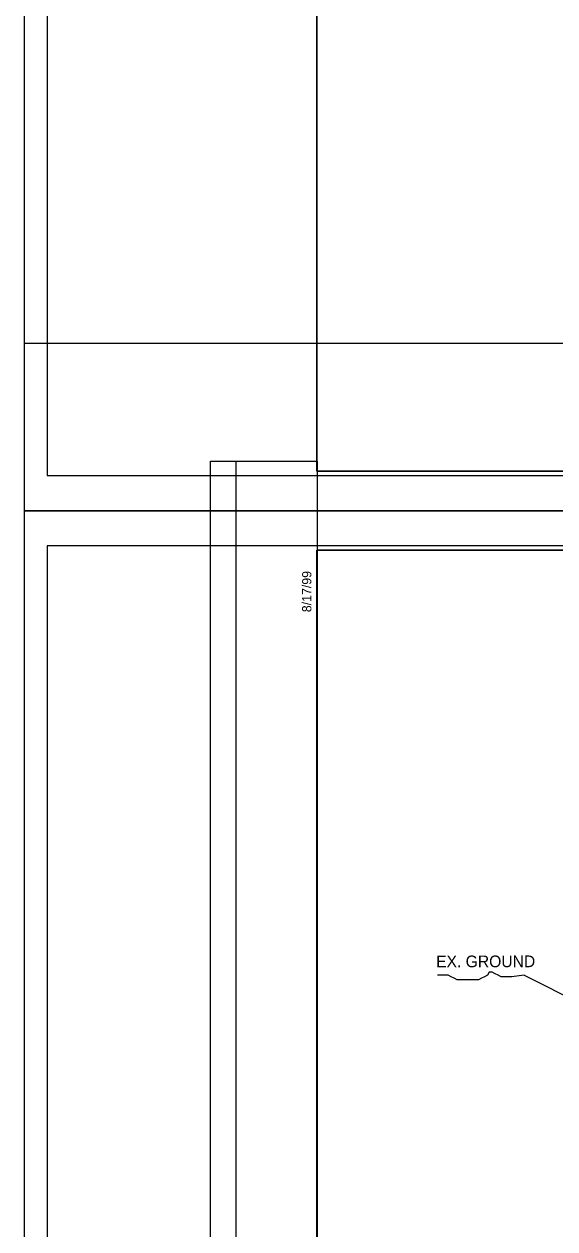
# Model space of a CAD drawing. Extents: x 2320980 to 2456309, y 595047 to 606177.
# Drawn here: x 2455708.8 to 2455769.1, y 596440.9 to 596577.9 of the extents above; entities that cross this region are included whole.
import ezdxf

# ---------------------------------------------------------------- set-up
doc = ezdxf.new("R2010")
doc.units = 0
for name, color, linetype in [('Old_Level_1', 7, 'Continuous'), ('Sheet Block Revision CELL', 7, 'Continuous'), ('Sheet Cutting Line CELL', 7, 'Continuous'), ('Sheet Plan CELL', 7, 'Continuous'), ('Sheet Plot Border Inside CELL', 7, 'Continuous'), ('Sheet Plot Border Outside CELL', 7, 'Continuous'), ('Typical Slope Point Local CELL', 7, 'Continuous')]:
    doc.layers.add(name, color=color, linetype=linetype)

msp = doc.modelspace()

# ---------------------------------------------------------------- linework, layer by layer
at = {"layer": 'Sheet Block Revision CELL'}
msp.add_line((2455732.91, 596370.08), (2455732.91, 596528.2), dxfattribs=at)
msp.add_lwpolyline([(2455730, 596370.07), (2455730, 596528.2), (2455742.11, 596528.21), (2455742.11, 596370.08)], close=True, dxfattribs=at)
at = {"layer": 'Sheet Cutting Line CELL'}
for p, q in [((2456045.51, 596541.57), (2455708.81, 596541.57)), ((2455708.81, 596541.57), (2455708.81, 596322.57))]:
    msp.add_line(p, q, dxfattribs=at)
at = {"layer": 'Sheet Plan CELL'}
msp.add_line((2455742.1, 596518.08), (2455742.1, 596518.08), dxfattribs=at)
for points in [[(2456042.11, 596737.08), (2455742.1, 596737.08), (2455742.1, 596527.08), (2456042.11, 596527.08)], [(2455742.1, 596527.08), (2455742.1, 596737.07), (2456002.1, 596737.08), (2456002.1, 596707.07), (2456042.11, 596707.06), (2456042.11, 596527.08)], [(2456042.11, 596518.08), (2455742.1, 596518.08), (2455742.1, 596308.08), (2456042.11, 596308.08)], [(2455742.1, 596308.08), (2455742.1, 596518.07), (2456002.1, 596518.08), (2456002.1, 596488.07), (2456042.11, 596488.06), (2456042.11, 596308.08)]]:
    msp.add_lwpolyline(points, close=True, dxfattribs=at)
at = {"layer": 'Sheet Plot Border Inside CELL'}
for points in [[(2455711.41, 596526.57), (2456044.6, 596526.58), (2456044.61, 596737.57), (2455711.41, 596737.57)], [(2455711.41, 596307.57), (2456044.6, 596307.58), (2456044.61, 596518.57), (2455711.41, 596518.57)]]:
    msp.add_lwpolyline(points, close=True, dxfattribs=at)
at = {"layer": 'Sheet Plot Border Outside CELL'}
for points in [[(2455708.81, 596522.57), (2456045.51, 596522.57), (2456045.51, 596741.57), (2455708.81, 596741.57)], [(2455708.81, 596303.57), (2456045.51, 596303.57), (2456045.51, 596522.57), (2455708.81, 596522.57)]]:
    msp.add_lwpolyline(points, close=True, dxfattribs=at)
at = {"layer": 'Typical Slope Point Local CELL'}
msp.add_line((2455765.64, 596469.75), (2455781.17, 596461.98), dxfattribs=at)
msp.add_lwpolyline([(2455765.64, 596469.75), (2455764.26, 596469.58), (2455763.91, 596469.58), (2455763.39, 596469.58), (2455763.05, 596469.58), (2455762.7, 596469.75), (2455762.36, 596469.92), (2455762.01, 596470.09), (2455761.67, 596470.09), (2455761.5, 596469.75), (2455761.15, 596469.58), (2455760.81, 596469.4), (2455760.46, 596469.23), (2455760.12, 596469.23), (2455759.77, 596469.23), (2455759.43, 596469.23), (2455759.08, 596469.23), (2455758.74, 596469.23), (2455758.39, 596469.23), (2455758.05, 596469.23), (2455757.7, 596469.4), (2455757.36, 596469.58), (2455757.01, 596469.75), (2455756.49, 596469.75), (2455756.15, 596469.75), (2455755.8, 596469.75)], dxfattribs=at)

# ---------------------------------------------------------------- texts
at = {"layer": 'Old_Level_1'}
msp.add_text('EX. GROUND', height=1.33, rotation=0.0897, dxfattribs=at).set_placement((2455755.64, 596470.65))
at = {"layer": 'Sheet Plan CELL'}
msp.add_text('8/17/99', height=1.05, rotation=90, dxfattribs=at).set_placement((2455741.46, 596511.03))

doc.saveas('drawing.dxf')
